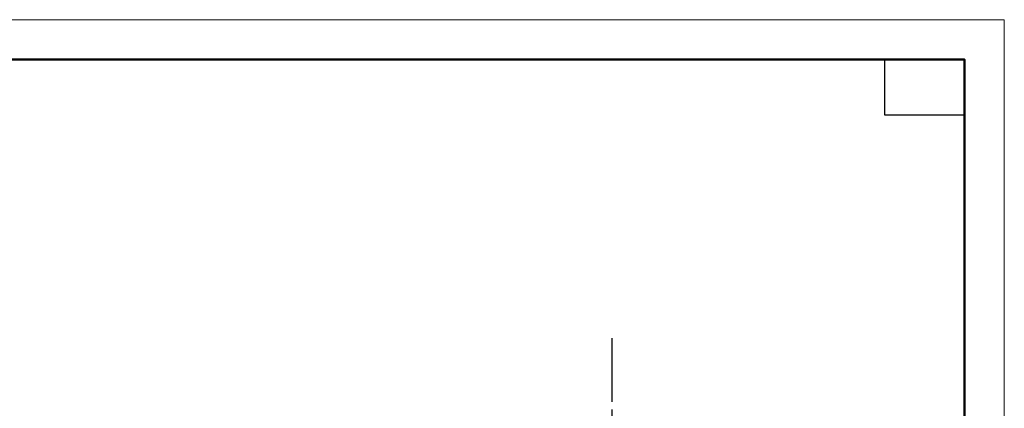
# Model space of a CAD drawing. Header units: millimetres. Extents: x 40580 to 1930067, y -240640 to 81020.
# Tile 536 of 656: x 1259250 to 1271614, y -214733 to -209850. Entities that reach past the tile are written whole.
import ezdxf

# ---------------------------------------------------------------- set-up
doc = ezdxf.new("R2010")
doc.units = ezdxf.units.MM
doc.linetypes.add('______5', pattern=[1100, 800, -100, 100, -100])
doc.linetypes.add('CENTER', pattern=[2, 1.25, -0.25, 0.25, -0.25])
doc.layers.add('Standard', color=7, linetype='Continuous', lineweight=25)
doc.layers.add('ОСИ', color=7, linetype='CENTER', lineweight=15)

msp = doc.modelspace()

# ---------------------------------------------------------------- linework, layer by layer
at = {"layer": 'Standard', "color": 7, "linetype": 'Continuous', "lineweight": 13, "transparency": 33554687}
msp.add_lwpolyline([(1229613.9, -239549.7), (1271613.9, -239549.7), (1271613.9, -209849.7), (1229613.9, -209849.7), (1229613.9, -239549.7)], close=True, dxfattribs=at)
at = {"layer": 'Standard', "color": 7, "linetype": 'Continuous', "lineweight": 50, "transparency": 33554687}
msp.add_lwpolyline([(1231613.9, -210349.7), (1271113.9, -210349.7), (1271113.9, -239049.7), (1231613.9, -239049.7), (1231613.9, -210349.7)], close=True, dxfattribs=at)
at = {"layer": 'Standard', "color": 7, "linetype": 'Continuous', "lineweight": 25, "transparency": 33554687}
msp.add_lwpolyline([(1271113.9, -210349.7), (1271113.9, -211049.7), (1270113.9, -211049.7), (1270113.9, -210349.7), (1271113.9, -210349.7)], close=True, dxfattribs=at)
at = {"layer": 'ОСИ', "color": 8, "linetype": '______5', "lineweight": -3, "transparency": 33554687}
msp.add_line((1266685.4, -213849.7), (1266685.4, -224299.7), dxfattribs=at)

doc.saveas('drawing.dxf')
